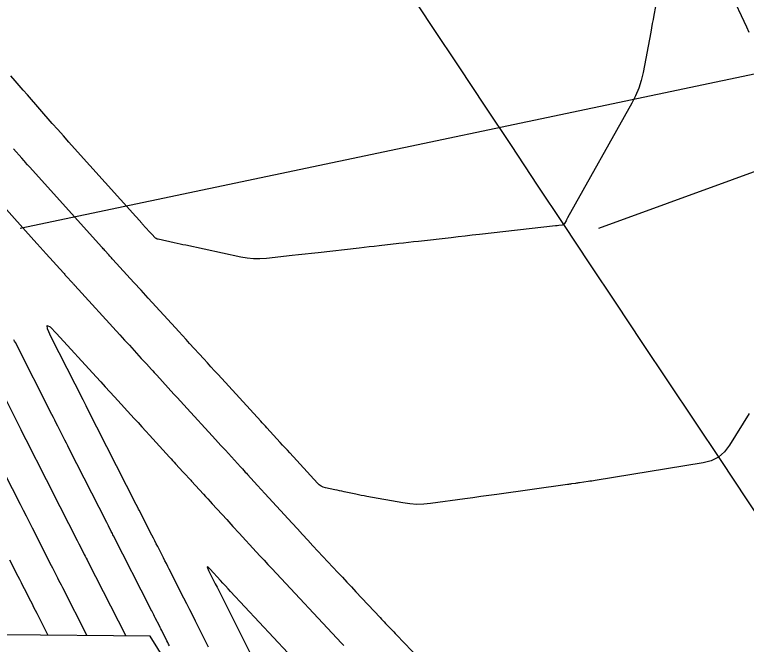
# Model space of a CAD drawing. Extents: x 954385 to 988206, y 1868364 to 1924553.
# Drawn here: x 957406.6 to 957469.9, y 1920383 to 1920437.4 of the extents above; entities that cross this region are included whole.
import ezdxf

# ---------------------------------------------------------------- set-up
doc = ezdxf.new("R2010")
doc.units = 0
for name, color, linetype in [('Default', 7, 'Continuous'), ('Ex_Major Contours', 7, 'Continuous'), ('Ex_Minor Contours', 7, 'Continuous'), ('Perimeter', 7, 'Continuous'), ('Slopes', 7, 'Continuous')]:
    doc.layers.add(name, color=color, linetype=linetype)

msp = doc.modelspace()

# ---------------------------------------------------------------- linework, layer by layer
at = {"layer": 'Default'}
msp.add_arc((966995.782, 1926764.927), 11459.156, 211.4606918, 214.0750737, dxfattribs=at)
at = {"layer": 'Ex_Major Contours'}
msp.add_lwpolyline([(957423.402, 1920382.744), (957422.285, 1920384.971), (957422.034, 1920385.47), (957421.783, 1920385.969), (957421.53, 1920386.467), (957421.277, 1920386.965), (957420.005, 1920389.462), (957419.88, 1920389.707), (957419.755, 1920389.951), (957419.631, 1920390.196), (957419.506, 1920390.44), (957419.008, 1920391.418), (957418.884, 1920391.663), (957418.759, 1920391.908), (957418.635, 1920392.152), (957418.51, 1920392.397), (957417.401, 1920394.574), (957417.36, 1920394.654), (957417.319, 1920394.735), (957417.156, 1920395.056), (957412.918, 1920403.389), (957412.827, 1920403.567), (957412.676, 1920403.865), (957412.645, 1920403.925), (957412.615, 1920403.984), (957412.585, 1920404.044), (957412.555, 1920404.103), (957409.807, 1920409.521), (957409.485, 1920410.233), (957409.454, 1920410.524), (957409.715, 1920410.392), (957410.267, 1920409.839), (957413.692, 1920406.088), (957414.087, 1920405.656), (957414.482, 1920405.223), (957414.877, 1920404.79), (957415.273, 1920404.358), (957416.981, 1920402.489), (957417.313, 1920402.126), (957417.645, 1920401.763), (957417.977, 1920401.401), (957418.309, 1920401.038), (957420.041, 1920399.143), (957420.17, 1920399.001), (957420.299, 1920398.86), (957420.429, 1920398.718), (957420.558, 1920398.577), (957421.216, 1920397.858), (957421.394, 1920397.663), (957421.751, 1920397.273), (957421.87, 1920397.143), (957421.929, 1920397.078), (957422.958, 1920395.953), (957423.15, 1920395.743), (957423.341, 1920395.534), (957423.533, 1920395.325), (957423.724, 1920395.116), (957424.969, 1920393.757), (957425.512, 1920393.165), (957426.055, 1920392.573), (957427.522, 1920390.971), (957427.858, 1920390.606), (957428.194, 1920390.242), (957428.532, 1920389.878), (957428.87, 1920389.515), (957434.889, 1920383.083), (957435.077, 1920382.881)], dxfattribs=at)
at = {"layer": 'Ex_Minor Contours'}
for points in [[(957468.483, 1920439.335), (957469.868, 1920436.326), (957470.09, 1920435.842)], [(957462.167, 1920438.836), (957461.878, 1920437.32), (957461.809, 1920436.955), (957461.739, 1920436.59), (957461.67, 1920436.225), (957461.601, 1920435.86), (957460.94, 1920432.371), (957460.78, 1920431.678), (957460.566, 1920431.004), (957460.297, 1920430.35), (957459.974, 1920429.716), (957454.427, 1920419.812), (957454.393, 1920419.751), (957454.358, 1920419.69), (957454.324, 1920419.629), (957454.29, 1920419.567), (957454.153, 1920419.322), (957454.114, 1920419.267), (957454.066, 1920419.226), (957454.01, 1920419.198), (957453.945, 1920419.183), (957453.665, 1920419.152), (957453.526, 1920419.136), (957453.386, 1920419.12), (957446.801, 1920418.373), (957446.189, 1920418.304), (957445.577, 1920418.235), (957444.966, 1920418.166), (957444.354, 1920418.097), (957441.534, 1920417.781), (957441.108, 1920417.733), (957440.683, 1920417.685), (957440.257, 1920417.637), (957439.832, 1920417.589), (957438.13, 1920417.397), (957437.705, 1920417.349), (957437.279, 1920417.301), (957436.854, 1920417.253), (957436.428, 1920417.206), (957432.861, 1920416.806), (957432.303, 1920416.744), (957431.745, 1920416.681), (957431.186, 1920416.619), (957430.628, 1920416.556), (957428.394, 1920416.305), (957427.837, 1920416.265), (957427.282, 1920416.27), (957426.73, 1920416.321), (957426.179, 1920416.417), (957421.45, 1920417.44), (957421.193, 1920417.496), (957420.935, 1920417.551), (957420.677, 1920417.607), (957420.42, 1920417.663), (957419.039, 1920417.961), (957418.96, 1920417.985), (957418.887, 1920418.019), (957418.82, 1920418.065), (957418.76, 1920418.121), (957418.532, 1920418.371), (957418.475, 1920418.433), (957418.418, 1920418.496), (957418.361, 1920418.558), (957418.305, 1920418.62), (957417.678, 1920419.309), (957417.634, 1920419.357), (957417.63, 1920419.362), (957417.163, 1920419.88), (957417.11, 1920419.939), (957411.822, 1920425.807), (957411.337, 1920426.346), (957410.855, 1920426.888), (957410.375, 1920427.431), (957409.897, 1920427.976), (957407.745, 1920430.44), (957407.39, 1920430.847), (957407.035, 1920431.253), (957406.68, 1920431.66), (957406.325, 1920432.066)], [(957470.122, 1920402.92), (957468.421, 1920400.171), (957467.979, 1920399.594), (957467.451, 1920399.147), (957466.835, 1920398.83), (957466.132, 1920398.643), (957456.81, 1920397.127), (957456.658, 1920397.103), (957456.506, 1920397.079), (957456.354, 1920397.057), (957456.202, 1920397.035), (957455.464, 1920396.931), (957455.376, 1920396.919), (957455.288, 1920396.907), (957455.2, 1920396.894), (957455.112, 1920396.882), (957454.759, 1920396.833), (957454.671, 1920396.821), (957454.583, 1920396.808), (957454.494, 1920396.796), (957454.406, 1920396.784), (957448.315, 1920395.931), (957447.622, 1920395.835), (957446.929, 1920395.738), (957446.236, 1920395.641), (957445.544, 1920395.545), (957442.592, 1920395.136), (957441.99, 1920395.076), (957441.389, 1920395.065), (957440.789, 1920395.102), (957440.189, 1920395.186), (957437.069, 1920395.754), (957436.834, 1920395.798), (957436.599, 1920395.844), (957436.364, 1920395.891), (957436.129, 1920395.941), (957435.131, 1920396.154), (957434.927, 1920396.198), (957434.724, 1920396.242), (957434.52, 1920396.286), (957434.316, 1920396.329), (957433.501, 1920396.505), (957433.305, 1920396.562), (957433.125, 1920396.647), (957432.961, 1920396.76), (957432.812, 1920396.9), (957430.414, 1920399.517), (957430.208, 1920399.741), (957430.002, 1920399.966), (957429.796, 1920400.191), (957429.591, 1920400.415), (957428.447, 1920401.665), (957428.312, 1920401.813), (957428.041, 1920402.108), (957427.906, 1920402.256), (957424.228, 1920406.277), (957423.92, 1920406.614), (957423.612, 1920406.951), (957423.304, 1920407.288), (957422.996, 1920407.625), (957421.763, 1920408.973), (957421.455, 1920409.31), (957421.147, 1920409.647), (957420.839, 1920409.984), (957420.531, 1920410.321), (957418.196, 1920412.878), (957417.573, 1920413.559), (957416.951, 1920414.241), (957415.144, 1920416.22), (957415.084, 1920416.286), (957415.024, 1920416.351), (957414.874, 1920416.516), (957414.784, 1920416.614), (957414.439, 1920416.994), (957414.371, 1920417.069), (957414.304, 1920417.143), (957414.237, 1920417.218), (957414.169, 1920417.292), (957407.922, 1920424.225), (957407.759, 1920424.406), (957407.564, 1920424.622), (957407.539, 1920424.65), (957407.514, 1920424.677), (957407.49, 1920424.705), (957407.465, 1920424.733), (957407.27, 1920424.957), (957406.559, 1920425.771)], [(957404.246, 1920422.395), (957408.317, 1920417.877), (957408.583, 1920417.583), (957408.848, 1920417.288), (957409.113, 1920416.994), (957409.378, 1920416.7), (957410.864, 1920415.051), (957410.917, 1920414.993), (957410.97, 1920414.934), (957411.023, 1920414.875), (957411.076, 1920414.817), (957411.661, 1920414.173), (957411.705, 1920414.125), (957411.749, 1920414.076), (957411.794, 1920414.028), (957411.838, 1920413.979), (957415.727, 1920409.72), (957416.145, 1920409.263), (957416.562, 1920408.806), (957417.593, 1920407.678), (957417.703, 1920407.556), (957417.814, 1920407.435), (957417.925, 1920407.314), (957418.036, 1920407.192), (957418.48, 1920406.707), (957418.591, 1920406.586), (957418.702, 1920406.464), (957418.813, 1920406.343), (957418.923, 1920406.222), (957420.408, 1920404.599), (957420.692, 1920404.288), (957420.976, 1920403.977), (957421.261, 1920403.666), (957421.545, 1920403.355), (957423.714, 1920400.983), (957424, 1920400.671), (957424.475, 1920400.151), (957424.665, 1920399.943), (957424.856, 1920399.735), (957426.169, 1920398.3), (957426.32, 1920398.135), (957426.571, 1920397.86), (957426.672, 1920397.75), (957426.773, 1920397.64), (957427.634, 1920396.7), (957427.955, 1920396.35), (957428.276, 1920395.999), (957430.63, 1920393.431), (957431.076, 1920392.945), (957431.524, 1920392.46), (957431.973, 1920391.977), (957432.423, 1920391.494), (957434.585, 1920389.183), (957434.973, 1920388.769), (957435.361, 1920388.354), (957435.75, 1920387.939), (957436.138, 1920387.524), (957438.234, 1920385.284), (957438.35, 1920385.16), (957438.467, 1920385.036), (957438.584, 1920384.912), (957438.702, 1920384.788), (957439.173, 1920384.295), (957439.291, 1920384.171), (957439.409, 1920384.048), (957439.526, 1920383.925), (957439.644, 1920383.801), (957441.632, 1920381.72)], [(957420.023, 1920382.84), (957419.949, 1920382.986), (957419.876, 1920383.133), (957419.802, 1920383.28), (957419.728, 1920383.426), (957419.424, 1920384.034), (957419.356, 1920384.17), (957419.287, 1920384.306), (957419.218, 1920384.442), (957419.149, 1920384.577), (957418.802, 1920385.258), (957418.734, 1920385.392), (957418.666, 1920385.525), (957418.496, 1920385.859), (957418.428, 1920385.992), (957418.394, 1920386.059), (957415.19, 1920392.348), (957415.141, 1920392.444), (957415.092, 1920392.541), (957415.043, 1920392.638), (957414.993, 1920392.734), (957414.747, 1920393.218), (957414.6, 1920393.508), (957411.365, 1920399.869), (957411.24, 1920400.115), (957411.115, 1920400.361), (957410.99, 1920400.606), (957410.865, 1920400.852), (957410.366, 1920401.834), (957410.241, 1920402.079), (957410.116, 1920402.325), (957409.991, 1920402.571), (957409.867, 1920402.816), (957406.712, 1920409.037), (957406.648, 1920409.164), (957406.583, 1920409.291)], [(957404.875, 1920406.072), (957407.178, 1920401.53), (957407.397, 1920401.098), (957407.617, 1920400.666), (957407.836, 1920400.234), (957408.055, 1920399.803), (957408.934, 1920398.076), (957409.153, 1920397.645), (957409.373, 1920397.213), (957409.592, 1920396.782), (957409.812, 1920396.35), (957412.044, 1920391.96), (957412.2, 1920391.653), (957412.356, 1920391.347), (957412.668, 1920390.734), (957412.746, 1920390.581), (957412.824, 1920390.427), (957412.902, 1920390.274), (957412.98, 1920390.121), (957416.249, 1920383.704)], [(957405.737, 1920397.788), (957407.113, 1920395.084), (957407.372, 1920394.575), (957407.631, 1920394.066), (957407.89, 1920393.557), (957408.149, 1920393.047), (957409.489, 1920390.412), (957409.702, 1920389.992), (957409.916, 1920389.573), (957410.342, 1920388.733), (957410.449, 1920388.524), (957410.556, 1920388.314), (957410.663, 1920388.104), (957410.769, 1920387.894), (957412.887, 1920383.738)], [(957406.217, 1920390.272), (957406.933, 1920388.864), (957407.069, 1920388.597), (957407.204, 1920388.331), (957407.34, 1920388.065), (957407.475, 1920387.798), (957408.017, 1920386.733), (957408.152, 1920386.467), (957408.288, 1920386.2), (957408.423, 1920385.934), (957408.559, 1920385.668), (957409.525, 1920383.773)], [(957431.499, 1920380.929), (957425.308, 1920387.547), (957425.086, 1920387.785), (957424.865, 1920388.023), (957424.644, 1920388.262), (957424.424, 1920388.501), (957423.543, 1920389.463), (957423.37, 1920389.636), (957423.288, 1920389.677), (957423.298, 1920389.586), (957423.4, 1920389.364), (957423.987, 1920388.21), (957424.134, 1920387.922), (957424.28, 1920387.633), (957424.426, 1920387.344), (957424.571, 1920387.055), (957427.804, 1920380.607)]]:
    msp.add_lwpolyline(points, dxfattribs=at)
at = {"layer": 'Perimeter'}
msp.add_lwpolyline([(957423.658, 1920375.15), (957418.351, 1920383.682), (957405.725, 1920383.812)], dxfattribs=at)
at = {"layer": 'Slopes'}
for points in [[(957457.131, 1920418.928), (957509.565, 1920438.022), (957505.709, 1920433.425), (957509.565, 1920438.022), (957503.656, 1920439.063)], [(957407.131, 1920418.928), (957484.1, 1920435.112), (957479.632, 1920431.107), (957484.1, 1920435.112), (957478.398, 1920436.979)]]:
    msp.add_lwpolyline(points, dxfattribs=at)

doc.saveas('drawing.dxf')
